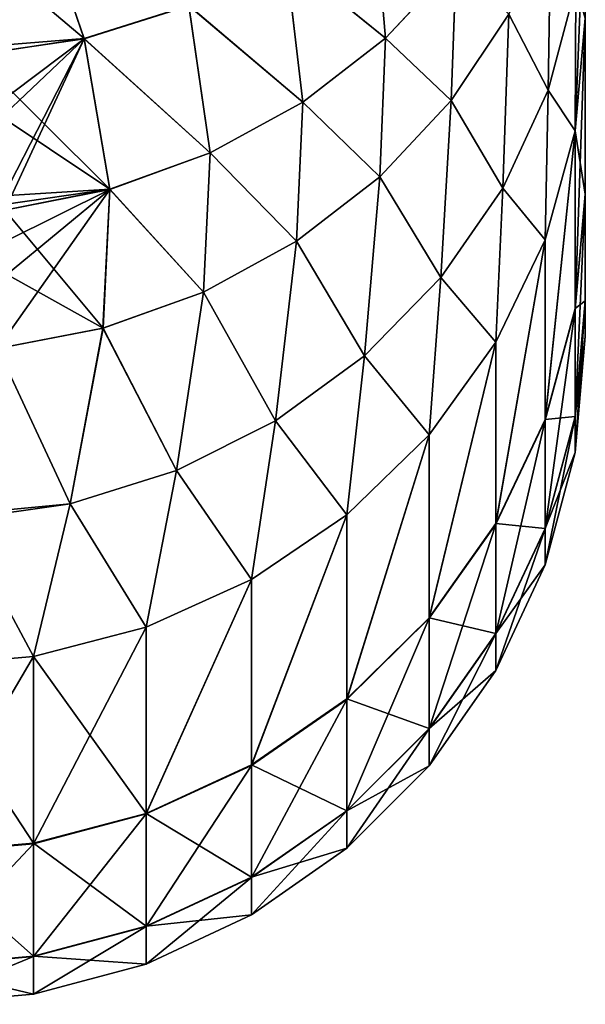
# Model space of a CAD drawing. Header units: metres. Extents: x -37.4 to 37.6, y -35 to 35.
# Tile 315 of 372: x 36.8 to 37.6, y -17.3 to -15.8. Entities that reach past the tile are written whole.
import ezdxf

# ---------------------------------------------------------------- set-up
doc = ezdxf.new("R2010")
doc.units = ezdxf.units.M
doc.layers.add('solid_506616_SW0001', color=7, linetype='CONTINUOUS')

msp = doc.modelspace()

# ---------------------------------------------------------------- linework, layer by layer
at = {"layer": 'solid_506616_SW0001'}
for points in [[(37.625, 16.299873, -136.302643), (37.625, -16.299873, -136.297363), (37.625, -16.24684, -137.614548)], [(37.625, 16.246412, -137.619797), (37.625, 16.299873, -136.302643), (37.625, -16.24684, -137.614548)], [(37.625, 16.299873, -136.302643), (37.625, 16.24684, -134.985443), (37.625, -16.299873, -136.297363)], [(37.625, 16.24684, -134.985443), (37.625, -16.246412, -134.980194), (37.625, -16.299873, -136.297363)], [(37.625, 16.24684, -134.985443), (37.625, 16.087645, -133.676788), (37.625, -16.246412, -134.980194)], [(37.625, 16.246412, -137.619797), (37.625, -16.24684, -137.614548), (37.625, -16.087645, -138.923203)], [(37.625, 16.086803, -138.928375), (37.625, 16.246412, -137.619797), (37.625, -16.087645, -138.923203)], [(37.625, 16.087645, -133.676788), (37.625, -16.086803, -133.671616), (37.625, -16.246412, -134.980194)], [(37.625, 16.087645, -133.676788), (37.625, 15.823136, -132.386139), (37.625, -16.086803, -133.671616)], [(37.625, 16.086803, -138.928375), (37.625, -16.087645, -138.923203), (37.625, -15.823136, -140.213867)], [(37.625, 15.823136, -132.386139), (37.625, -15.823136, -132.386139), (37.625, -16.086803, -133.671616)], [(37.609806, -15.991706, -140.255569), (37.625, -15.614588, -140.994995), (37.625, -15.823136, -140.213867)], [(37.611, -15.774965, -141.040588), (37.625, -15.614588, -140.994995), (37.609806, -15.991706, -140.255569)], [(36.874298, -15.853695, -129.430252), (36.797443, -15.629697, -128.91864), (36.625023, -15.643243, -128.912247)], [(36.797443, -15.629693, -143.681366), (36.710457, -15.877773, -143.184158), (36.693138, -15.823771, -143.302612)], [(36.874374, -15.853927, -143.169174), (36.710457, -15.877773, -143.184158), (36.797443, -15.629693, -143.681366)], [(37.031132, -15.804406, -143.146194), (36.874374, -15.853927, -143.169174), (36.797443, -15.629693, -143.681366)], [(37.031075, -15.804182, -129.453232), (36.797443, -15.629697, -128.91864), (36.874298, -15.853695, -129.430252)], [(36.874298, -15.853695, -129.430252), (36.625023, -15.643243, -128.912247), (36.707039, -15.866701, -129.391357)], [(37.307037, -15.638624, -129.53009), (37.176659, -15.731828, -129.486816), (37.325771, -15.852757, -130.065063)], [(37.32579, -15.85296, -142.534393), (37.176701, -15.732046, -143.112625), (37.307068, -15.638841, -143.069366)], [(37.307037, -15.638624, -129.53009), (37.325771, -15.852757, -130.065063), (37.431328, -15.739728, -130.110764)], [(37.431343, -15.739922, -142.488708), (37.32579, -15.85296, -142.534393), (37.307068, -15.638841, -143.069366)], [(37.510342, -15.817181, -141.912109), (37.573483, -15.676667, -141.865265), (37.569393, -15.930737, -141.085342)], [(37.569393, -15.930737, -131.514648), (37.573486, -15.676672, -130.734756), (37.510349, -15.817184, -130.687912)], [(37.573483, -15.676667, -141.865265), (37.611, -15.774965, -141.040588), (37.569393, -15.930737, -141.085342)], [(37.611, -15.774964, -131.559418), (37.573486, -15.676672, -130.734756), (37.569393, -15.930737, -131.514648)], [(37.176659, -15.731828, -129.486816), (37.031075, -15.804182, -129.453232), (37.201992, -15.948586, -130.026321)], [(37.202011, -15.948796, -142.57312), (37.031132, -15.804406, -143.146194), (37.176701, -15.732046, -143.112625)], [(37.176659, -15.731828, -129.486816), (37.201992, -15.948586, -130.026321), (37.325771, -15.852757, -130.065063)], [(37.32579, -15.85296, -142.534393), (37.202011, -15.948796, -142.57312), (37.176701, -15.732046, -143.112625)], [(37.424255, -15.946262, -130.644867), (37.431328, -15.739728, -130.110764), (37.325771, -15.852757, -130.065063)], [(37.431343, -15.739922, -142.488708), (37.424248, -15.946259, -141.955139), (37.32579, -15.85296, -142.534393)], [(37.431343, -15.739922, -142.488708), (37.510342, -15.817181, -141.912109), (37.424248, -15.946259, -141.955139)], [(37.424255, -15.946262, -130.644867), (37.510349, -15.817184, -130.687912), (37.431328, -15.739728, -130.110764)], [(37.609806, -15.991706, -132.344437), (37.611, -15.774964, -131.559418), (37.569393, -15.930737, -131.514648)], [(37.611, -15.774965, -141.040588), (37.609806, -15.991706, -140.255569), (37.569393, -15.930737, -141.085342)], [(37.609806, -15.991706, -132.344437), (37.625, -15.823136, -132.386139), (37.611, -15.774964, -131.559418)], [(37.031075, -15.804182, -129.453232), (36.874298, -15.853695, -129.430252), (37.063206, -16.024723, -129.995544)], [(37.063229, -16.02494, -142.603897), (36.874374, -15.853927, -143.169174), (37.031132, -15.804406, -143.146194)], [(37.031075, -15.804182, -129.453232), (37.063206, -16.024723, -129.995544), (37.201992, -15.948586, -130.026321)], [(37.202011, -15.948796, -142.57312), (37.063229, -16.02494, -142.603897), (37.031132, -15.804406, -143.146194)], [(37.424248, -15.946259, -141.955139), (37.510342, -15.817181, -141.912109), (37.501339, -16.07766, -141.127579)], [(37.501339, -16.07766, -131.472427), (37.510349, -15.817184, -130.687912), (37.424255, -15.946262, -130.644867)], [(37.510342, -15.817181, -141.912109), (37.569393, -15.930737, -141.085342), (37.501339, -16.07766, -141.127579)], [(37.569393, -15.930737, -131.514648), (37.510349, -15.817184, -130.687912), (37.501339, -16.07766, -131.472427)], [(37.609806, -16.258867, -138.951477), (37.625, -15.823136, -140.213867), (37.625, -16.087645, -138.923203)], [(37.609806, -15.991706, -140.255569), (37.625, -15.823136, -140.213867), (37.609806, -16.258867, -138.951477)], [(37.609806, -15.991706, -132.344437), (37.625, -16.086803, -133.671616), (37.625, -15.823136, -132.386139)], [(37.31744, -16.060558, -130.606766), (37.325771, -15.852757, -130.065063), (37.201992, -15.948586, -130.026321)], [(37.32579, -15.85296, -142.534393), (37.317432, -16.060555, -141.99324), (37.202011, -15.948796, -142.57312)], [(37.32579, -15.85296, -142.534393), (37.424248, -15.946259, -141.955139), (37.317432, -16.060555, -141.99324)], [(37.31744, -16.060558, -130.606766), (37.424255, -15.946262, -130.644867), (37.325771, -15.852757, -130.065063)], [(36.874298, -15.853695, -129.430252), (36.707039, -15.866701, -129.391357), (36.710648, -15.87854, -129.417526)], [(36.874374, -15.853927, -143.169174), (36.732342, -15.960892, -142.996902), (36.710457, -15.877773, -143.184158)], [(36.874298, -15.853695, -129.430252), (36.710648, -15.87854, -129.417526), (36.913025, -16.079189, -129.973526)], [(36.874374, -15.853927, -143.169174), (36.737217, -15.983789, -142.944092), (36.732342, -15.960892, -142.996902)], [(36.874374, -15.853927, -143.169174), (36.75338, -16.089687, -142.691071), (36.737217, -15.983789, -142.944092)], [(36.874374, -15.853927, -143.169174), (36.755398, -16.110441, -142.639465), (36.75338, -16.089687, -142.691071)], [(36.913048, -16.079412, -142.625916), (36.755398, -16.110441, -142.639465), (36.874374, -15.853927, -143.169174)], [(36.874298, -15.853695, -129.430252), (36.913025, -16.079189, -129.973526), (37.063206, -16.024723, -129.995544)], [(37.063229, -16.02494, -142.603897), (36.913048, -16.079412, -142.625916), (36.874374, -15.853927, -143.169174)], [(36.913025, -16.079189, -129.973526), (36.710648, -15.87854, -129.417526), (36.731766, -15.958298, -129.597122)], [(37.564693, -16.155153, -132.304001), (37.569393, -15.930737, -131.514648), (37.501339, -16.07766, -131.472427)], [(37.569393, -15.930737, -141.085342), (37.56469, -16.155153, -140.29599), (37.501339, -16.07766, -141.127579)], [(37.569393, -15.930737, -141.085342), (37.609806, -15.991706, -140.255569), (37.56469, -16.155153, -140.29599)], [(37.564693, -16.155153, -132.304001), (37.609806, -15.991706, -132.344437), (37.569393, -15.930737, -131.514648)], [(37.192677, -16.157112, -130.57457), (37.201992, -15.948586, -130.026321), (37.063206, -16.024723, -129.995544)], [(37.202011, -15.948796, -142.57312), (37.192665, -16.157106, -142.025421), (37.063229, -16.02494, -142.603897)], [(37.202011, -15.948796, -142.57312), (37.317432, -16.060555, -141.99324), (37.192665, -16.157106, -142.025421)], [(37.192677, -16.157112, -130.57457), (37.31744, -16.060558, -130.606766), (37.201992, -15.948586, -130.026321)], [(37.317432, -16.060555, -141.99324), (37.424248, -15.946259, -141.955139), (37.408752, -16.21162, -141.166077)], [(37.408752, -16.21162, -131.433929), (37.424255, -15.946262, -130.644867), (37.31744, -16.060558, -130.606766)], [(37.424248, -15.946259, -141.955139), (37.501339, -16.07766, -141.127579), (37.408752, -16.21162, -141.166077)], [(37.501339, -16.07766, -131.472427), (37.424255, -15.946262, -130.644867), (37.408752, -16.21162, -131.433929)], [(36.913025, -16.079189, -129.973526), (36.731766, -15.958298, -129.597122), (36.75333, -16.089094, -129.907486)], [(37.56469, -16.155153, -140.29599), (37.609806, -15.991706, -140.255569), (37.564693, -16.425043, -138.978577)], [(37.564693, -16.424177, -133.616104), (37.609806, -15.991706, -132.344437), (37.564693, -16.155153, -132.304001)], [(37.609806, -16.258009, -133.643265), (37.609806, -15.991706, -132.344437), (37.564693, -16.424177, -133.616104)], [(37.609806, -15.991706, -140.255569), (37.609806, -16.258867, -138.951477), (37.564693, -16.425043, -138.978577)], [(37.609806, -16.258009, -133.643265), (37.625, -16.086803, -133.671616), (37.609806, -15.991706, -132.344437)], [(37.053196, -16.233418, -130.549133), (37.063206, -16.024723, -129.995544), (36.913025, -16.079189, -129.973526)], [(37.063229, -16.02494, -142.603897), (37.053185, -16.233412, -142.050858), (36.913048, -16.079412, -142.625916)], [(37.063229, -16.02494, -142.603897), (37.192665, -16.157106, -142.025421), (37.053185, -16.233412, -142.050858)], [(37.053196, -16.233418, -130.549133), (37.192677, -16.157112, -130.57457), (37.063206, -16.024723, -129.995544)], [(37.192665, -16.157106, -142.025421), (37.317432, -16.060555, -141.99324), (37.294216, -16.328867, -141.199768)], [(37.294216, -16.328867, -131.400238), (37.31744, -16.060558, -130.606766), (37.192677, -16.157112, -130.57457)], [(37.317432, -16.060555, -141.99324), (37.408752, -16.21162, -141.166077), (37.294216, -16.328867, -141.199768)], [(37.408752, -16.21162, -131.433929), (37.31744, -16.060558, -130.606766), (37.294216, -16.328867, -131.400238)], [(36.913048, -16.079412, -142.625916), (36.744843, -16.31794, -142.079041), (36.758224, -16.207664, -142.387543)], [(36.913048, -16.079412, -142.625916), (36.902607, -16.287489, -142.068893), (36.744843, -16.31794, -142.079041)], [(36.913025, -16.079189, -129.973526), (36.75333, -16.089094, -129.907486), (36.754646, -16.10232, -129.940247)], [(36.913025, -16.079189, -129.973526), (36.754646, -16.10232, -129.940247), (36.755367, -16.110369, -129.960342)], [(36.902611, -16.287498, -130.531097), (36.913025, -16.079189, -129.973526), (36.755367, -16.110369, -129.960342)], [(36.913048, -16.079412, -142.625916), (36.758213, -16.156733, -142.521683), (36.755398, -16.110441, -142.639465)], [(36.913048, -16.079412, -142.625916), (36.758224, -16.207664, -142.387543), (36.758213, -16.156733, -142.521683)], [(36.913048, -16.079412, -142.625916), (37.053185, -16.233412, -142.050858), (36.902607, -16.287489, -142.068893)], [(36.902611, -16.287498, -130.531097), (37.053196, -16.233418, -130.549133), (36.913025, -16.079189, -129.973526)], [(37.491024, -16.308512, -132.266068), (37.501339, -16.07766, -131.472427), (37.408752, -16.21162, -131.433929)], [(37.501339, -16.07766, -141.127579), (37.491024, -16.308512, -140.333923), (37.408752, -16.21162, -141.166077)], [(37.491024, -16.308512, -132.266068), (37.564693, -16.155153, -132.304001), (37.501339, -16.07766, -131.472427)], [(37.501339, -16.07766, -141.127579), (37.56469, -16.155153, -140.29599), (37.491024, -16.308512, -140.333923)], [(37.609806, -16.258009, -133.643265), (37.625, -16.246412, -134.980194), (37.625, -16.086803, -133.671616)], [(37.609806, -16.419973, -137.628754), (37.625, -16.087645, -138.923203), (37.625, -16.24684, -137.614548)], [(37.609806, -16.419973, -137.628754), (37.609806, -16.258867, -138.951477), (37.625, -16.087645, -138.923203)], [(36.902611, -16.287498, -130.531097), (36.755367, -16.110369, -129.960342), (36.758152, -16.206545, -130.209412)], [(37.053185, -16.233412, -142.050858), (37.192665, -16.157106, -142.025421), (37.160946, -16.426117, -141.227707)], [(37.160946, -16.426117, -131.372284), (37.192677, -16.157112, -130.57457), (37.053196, -16.233418, -130.549133)], [(37.192665, -16.157106, -142.025421), (37.294216, -16.328867, -141.199768), (37.160946, -16.426117, -141.227707)], [(37.294216, -16.328867, -131.400238), (37.192677, -16.157112, -130.57457), (37.160946, -16.426117, -131.372284)], [(37.491024, -16.580088, -133.590637), (37.564693, -16.155153, -132.304001), (37.491024, -16.308512, -132.266068)], [(37.564693, -16.424177, -133.616104), (37.564693, -16.155153, -132.304001), (37.491024, -16.580088, -133.590637)], [(37.56469, -16.155153, -140.29599), (37.564693, -16.425043, -138.978577), (37.491024, -16.580963, -139.004013)], [(37.491024, -16.308512, -140.333923), (37.56469, -16.155153, -140.29599), (37.491024, -16.580963, -139.004013)], [(36.902611, -16.287498, -130.531097), (36.758152, -16.206545, -130.209412), (36.744831, -16.317955, -130.520966)], [(37.391041, -16.447123, -132.231781), (37.408752, -16.21162, -131.433929), (37.294216, -16.328867, -131.400238)], [(37.408752, -16.21162, -141.166077), (37.391041, -16.447123, -140.36821), (37.294216, -16.328867, -141.199768)], [(37.391041, -16.447123, -132.231781), (37.491024, -16.308512, -132.266068), (37.408752, -16.21162, -131.433929)], [(37.408752, -16.21162, -141.166077), (37.491024, -16.308512, -140.333923), (37.391041, -16.447123, -140.36821)], [(36.902607, -16.287489, -142.068893), (37.053185, -16.233412, -142.050858), (37.012665, -16.500648, -141.24913)], [(37.012665, -16.500647, -131.350876), (37.053196, -16.233418, -130.549133), (36.902611, -16.287498, -130.531097)], [(37.053185, -16.233412, -142.050858), (37.160946, -16.426117, -141.227707), (37.012665, -16.500648, -141.24913)], [(37.160946, -16.426117, -131.372284), (37.053196, -16.233418, -130.549133), (37.012665, -16.500647, -131.350876)], [(37.609806, -16.419542, -134.965942), (37.625, -16.299873, -136.297363), (37.625, -16.246412, -134.980194)], [(37.609806, -16.258009, -133.643265), (37.609806, -16.419542, -134.965942), (37.625, -16.246412, -134.980194)], [(37.609806, -16.473648, -136.297333), (37.625, -16.24684, -137.614548), (37.625, -16.299873, -136.297363)], [(37.609806, -16.473648, -136.297333), (37.609806, -16.419973, -137.628754), (37.625, -16.24684, -137.614548)], [(37.609806, -16.258009, -133.643265), (37.564693, -16.424177, -133.616104), (37.609806, -16.419542, -134.965942)], [(37.564693, -16.587795, -137.642334), (37.564693, -16.425043, -138.978577), (37.609806, -16.258867, -138.951477)], [(37.609806, -16.419973, -137.628754), (37.564693, -16.587795, -137.642334), (37.609806, -16.258867, -138.951477)], [(36.853531, -16.550371, -131.336578), (36.902611, -16.287498, -130.531097), (36.744831, -16.317955, -130.520966)], [(36.902607, -16.287489, -142.068893), (36.853531, -16.550371, -141.263412), (36.744843, -16.31794, -142.079041)], [(36.902607, -16.287489, -142.068893), (37.012665, -16.500648, -141.24913), (36.853531, -16.550371, -141.263412)], [(37.012665, -16.500647, -131.350876), (36.902611, -16.287498, -130.531097), (36.853531, -16.550371, -131.336578)], [(37.391045, -16.721006, -133.567612), (37.491024, -16.308512, -132.266068), (37.391041, -16.447123, -132.231781)], [(37.391041, -16.447123, -140.36821), (37.491024, -16.308512, -140.333923), (37.391045, -16.721889, -139.026993)], [(37.491024, -16.580088, -133.590637), (37.491024, -16.308512, -132.266068), (37.391045, -16.721006, -133.567612)], [(37.491024, -16.308512, -140.333923), (37.491024, -16.580963, -139.004013), (37.391045, -16.721889, -139.026993)], [(37.609806, -16.419542, -134.965942), (37.609806, -16.473648, -136.297333), (37.625, -16.299873, -136.297363)], [(36.853531, -16.550371, -131.336578), (36.744831, -16.317955, -130.520966), (36.690063, -16.566135, -131.30336)], [(36.853531, -16.550371, -141.263412), (36.690067, -16.566133, -141.296646), (36.744843, -16.31794, -142.079041)], [(37.267784, -16.566772, -132.202194), (37.294216, -16.328867, -131.400238), (37.160946, -16.426117, -131.372284)], [(37.294216, -16.328867, -141.199768), (37.267784, -16.566772, -140.397812), (37.160946, -16.426117, -141.227707)], [(37.267784, -16.566772, -132.202194), (37.391041, -16.447123, -132.231781), (37.294216, -16.328867, -131.400238)], [(37.294216, -16.328867, -141.199768), (37.391041, -16.447123, -140.36821), (37.267784, -16.566772, -140.397812)], [(37.124996, -16.663828, -132.178192), (37.160946, -16.426117, -131.372284), (37.012665, -16.500647, -131.350876)], [(37.160946, -16.426117, -141.227707), (37.124996, -16.663828, -140.421814), (37.012665, -16.500648, -141.24913)], [(37.124996, -16.663828, -132.178192), (37.267784, -16.566772, -132.202194), (37.160946, -16.426117, -131.372284)], [(37.160946, -16.426117, -141.227707), (37.267784, -16.566772, -140.397812), (37.124996, -16.663828, -140.421814)], [(37.564693, -16.424177, -133.616104), (37.491024, -16.580088, -133.590637), (37.564693, -16.58736, -134.952301)], [(37.491024, -16.74526, -137.655075), (37.491024, -16.580963, -139.004013), (37.564693, -16.425043, -138.978577)], [(37.564693, -16.587795, -137.642334), (37.491024, -16.74526, -137.655075), (37.564693, -16.425043, -138.978577)], [(37.609806, -16.419542, -134.965942), (37.564693, -16.58736, -134.952301), (37.609806, -16.473648, -136.297333)], [(37.564693, -16.424177, -133.616104), (37.564693, -16.58736, -134.952301), (37.609806, -16.419542, -134.965942)], [(37.564693, -16.642019, -136.297302), (37.564693, -16.587795, -137.642334), (37.609806, -16.419973, -137.628754)], [(37.609806, -16.473648, -136.297333), (37.564693, -16.642019, -136.297302), (37.609806, -16.419973, -137.628754)], [(37.267788, -16.842649, -133.547729), (37.391041, -16.447123, -132.231781), (37.267784, -16.566772, -132.202194)], [(37.267784, -16.566772, -140.397812), (37.391041, -16.447123, -140.36821), (37.267788, -16.84354, -139.046829)], [(37.391045, -16.721006, -133.567612), (37.391041, -16.447123, -132.231781), (37.267788, -16.842649, -133.547729)], [(37.391041, -16.447123, -140.36821), (37.391045, -16.721889, -139.026993), (37.267788, -16.84354, -139.046829)], [(37.564693, -16.58736, -134.952301), (37.564693, -16.642019, -136.297302), (37.609806, -16.473648, -136.297333)], [(36.967018, -16.735338, -132.160492), (37.012665, -16.500647, -131.350876), (36.853531, -16.550371, -131.336578)], [(37.012665, -16.500648, -141.24913), (36.967018, -16.735338, -140.439499), (36.853531, -16.550371, -141.263412)], [(36.967018, -16.735338, -132.160492), (37.124996, -16.663828, -132.178192), (37.012665, -16.500647, -131.350876)], [(37.012665, -16.500648, -141.24913), (37.124996, -16.663828, -140.421814), (36.967018, -16.735338, -140.439499)], [(36.853531, -16.550371, -131.336578), (36.690063, -16.566135, -131.30336), (36.68816, -16.57365, -131.328995)], [(36.798645, -16.779133, -132.149658), (36.853531, -16.550371, -131.336578), (36.68816, -16.57365, -131.328995)], [(36.853531, -16.550371, -141.263412), (36.68816, -16.57365, -141.270996), (36.690067, -16.566133, -141.296646)], [(36.853531, -16.550371, -141.263412), (36.798645, -16.779133, -140.450333), (36.68816, -16.57365, -141.270996)], [(36.798645, -16.779133, -132.149658), (36.967018, -16.735338, -132.160492), (36.853531, -16.550371, -131.336578)], [(36.853531, -16.550371, -141.263412), (36.967018, -16.735338, -140.439499), (36.798645, -16.779133, -140.450333)], [(36.798645, -16.779133, -132.149658), (36.68816, -16.57365, -131.328995), (36.625, -16.79388, -132.146011)], [(36.798645, -16.779133, -140.450333), (36.625, -16.79388, -140.453979), (36.68816, -16.57365, -141.270996)], [(37.125, -16.941322, -133.531601), (37.267784, -16.566772, -132.202194), (37.124996, -16.663828, -132.178192)], [(37.124996, -16.663828, -140.421814), (37.267784, -16.566772, -140.397812), (37.125, -16.942217, -139.062912)], [(37.267788, -16.842649, -133.547729), (37.267784, -16.566772, -132.202194), (37.125, -16.941322, -133.531601)], [(37.267784, -16.566772, -140.397812), (37.267788, -16.84354, -139.046829), (37.125, -16.942217, -139.062912)], [(37.491024, -16.580088, -133.590637), (37.391045, -16.721006, -133.567612), (37.491024, -16.744822, -134.939514)], [(37.391045, -16.887583, -137.666595), (37.391045, -16.721889, -139.026993), (37.491024, -16.580963, -139.004013)], [(37.491024, -16.74526, -137.655075), (37.391045, -16.887583, -137.666595), (37.491024, -16.580963, -139.004013)], [(37.491024, -16.580088, -133.590637), (37.491024, -16.744822, -134.939514), (37.564693, -16.58736, -134.952301)], [(37.564693, -16.58736, -134.952301), (37.491024, -16.744822, -134.939514), (37.564693, -16.642019, -136.297302)], [(37.491024, -16.799999, -136.297287), (37.491024, -16.74526, -137.655075), (37.564693, -16.587795, -137.642334)], [(37.564693, -16.642019, -136.297302), (37.491024, -16.799999, -136.297287), (37.564693, -16.587795, -137.642334)], [(37.491024, -16.744822, -134.939514), (37.491024, -16.799999, -136.297287), (37.564693, -16.642019, -136.297302)], [(36.967022, -17.014025, -133.51973), (37.124996, -16.663828, -132.178192), (36.967018, -16.735338, -132.160492)], [(36.967018, -16.735338, -140.439499), (37.124996, -16.663828, -140.421814), (36.967022, -17.014923, -139.074768)], [(37.125, -16.941322, -133.531601), (37.124996, -16.663828, -132.178192), (36.967022, -17.014025, -133.51973)], [(37.124996, -16.663828, -140.421814), (37.125, -16.942217, -139.062912), (36.967022, -17.014923, -139.074768)], [(37.391045, -16.721006, -133.567612), (37.267788, -16.842649, -133.547729), (37.391045, -16.88714, -134.927948)], [(37.267788, -17.010439, -137.676529), (37.267788, -16.84354, -139.046829), (37.391045, -16.721889, -139.026993)], [(37.391045, -16.887583, -137.666595), (37.267788, -17.010439, -137.676529), (37.391045, -16.721889, -139.026993)], [(37.391045, -16.721006, -133.567612), (37.391045, -16.88714, -134.927948), (37.491024, -16.744822, -134.939514)], [(36.967022, -17.014025, -133.51973), (36.967018, -16.735338, -132.160492), (36.798645, -16.779133, -132.149658)], [(36.798645, -16.779133, -140.450333), (36.967018, -16.735338, -140.439499), (36.798649, -17.05945, -139.082031)], [(36.967018, -16.735338, -140.439499), (36.967022, -17.014923, -139.074768), (36.798649, -17.05945, -139.082031)], [(37.491024, -16.744822, -134.939514), (37.391045, -16.88714, -134.927948), (37.491024, -16.799999, -136.297287)], [(37.391045, -16.942787, -136.297256), (37.391045, -16.887583, -137.666595), (37.491024, -16.74526, -137.655075)], [(37.491024, -16.799999, -136.297287), (37.391045, -16.942787, -136.297256), (37.491024, -16.74526, -137.655075)], [(36.798649, -17.05855, -133.512451), (36.798645, -16.779133, -132.149658), (36.625, -16.79388, -132.146011)], [(36.798645, -16.779133, -140.450333), (36.625, -17.074444, -139.084488), (36.625, -16.79388, -140.453979)], [(36.798645, -16.779133, -140.450333), (36.798649, -17.05945, -139.082031), (36.625, -17.074444, -139.084488)], [(36.967022, -17.014025, -133.51973), (36.798645, -16.779133, -132.149658), (36.798649, -17.05855, -133.512451)], [(36.798649, -17.05855, -133.512451), (36.625, -16.79388, -132.146011), (36.625, -17.073544, -133.509995)], [(37.391045, -16.88714, -134.927948), (37.391045, -16.942787, -136.297256), (37.491024, -16.799999, -136.297287)], [(37.267788, -16.842649, -133.547729), (37.125, -16.941322, -133.531601), (37.267788, -17.009993, -134.917969)], [(37.125, -17.110094, -137.684601), (37.125, -16.942217, -139.062912), (37.267788, -16.84354, -139.046829)], [(37.267788, -17.010439, -137.676529), (37.125, -17.110094, -137.684601), (37.267788, -16.84354, -139.046829)], [(37.267788, -16.842649, -133.547729), (37.267788, -17.009993, -134.917969), (37.391045, -16.88714, -134.927948)], [(37.391045, -16.88714, -134.927948), (37.267788, -17.009993, -134.917969), (37.391045, -16.942787, -136.297256)], [(37.267788, -17.066044, -136.297241), (37.267788, -17.010439, -137.676529), (37.391045, -16.887583, -137.666595)], [(37.391045, -16.942787, -136.297256), (37.267788, -17.066044, -136.297241), (37.391045, -16.887583, -137.666595)], [(37.125, -16.941322, -133.531601), (36.967022, -17.014025, -133.51973), (37.125, -17.109646, -134.909866)], [(36.967022, -17.183521, -137.690536), (36.967022, -17.014923, -139.074768), (37.125, -16.942217, -139.062912)], [(37.125, -17.110094, -137.684601), (36.967022, -17.183521, -137.690536), (37.125, -16.942217, -139.062912)], [(37.125, -16.941322, -133.531601), (37.125, -17.109646, -134.909866), (37.267788, -17.009993, -134.917969)], [(37.267788, -17.009993, -134.917969), (37.267788, -17.066044, -136.297241), (37.391045, -16.942787, -136.297256)], [(36.967022, -17.014025, -133.51973), (36.798649, -17.05855, -133.512451), (36.967022, -17.183071, -134.9039)], [(36.798649, -17.228489, -137.694183), (36.798649, -17.05945, -139.082031), (36.967022, -17.014923, -139.074768)], [(36.967022, -17.183521, -137.690536), (36.798649, -17.228489, -137.694183), (36.967022, -17.014923, -139.074768)], [(36.967022, -17.014025, -133.51973), (36.967022, -17.183071, -134.9039), (37.125, -17.109646, -134.909866)], [(37.267788, -17.009993, -134.917969), (37.125, -17.109646, -134.909866), (37.267788, -17.066044, -136.297241)], [(37.125, -17.166025, -136.297226), (37.125, -17.110094, -137.684601), (37.267788, -17.010439, -137.676529)], [(37.267788, -17.066044, -136.297241), (37.125, -17.166025, -136.297226), (37.267788, -17.010439, -137.676529)], [(36.798649, -17.05855, -133.512451), (36.625, -17.073544, -133.509995), (36.798649, -17.228037, -134.900253)], [(36.625, -17.243631, -137.695404), (36.625, -17.074444, -139.084488), (36.798649, -17.05945, -139.082031)], [(36.798649, -17.228489, -137.694183), (36.625, -17.243631, -137.695404), (36.798649, -17.05945, -139.082031)], [(36.798649, -17.05855, -133.512451), (36.798649, -17.228037, -134.900253), (36.967022, -17.183071, -134.9039)], [(36.625, -17.073544, -133.509995), (36.625, -17.243179, -134.899017), (36.798649, -17.228037, -134.900253)], [(37.125, -17.109646, -134.909866), (37.125, -17.166025, -136.297226), (37.267788, -17.066044, -136.297241)], [(37.125, -17.109646, -134.909866), (36.967022, -17.183071, -134.9039), (37.125, -17.166025, -136.297226)], [(36.967022, -17.239693, -136.297211), (36.967022, -17.183521, -137.690536), (37.125, -17.110094, -137.684601)], [(37.125, -17.166025, -136.297226), (36.967022, -17.239693, -136.297211), (37.125, -17.110094, -137.684601)], [(36.967022, -17.183071, -134.9039), (36.967022, -17.239693, -136.297211), (37.125, -17.166025, -136.297226)], [(36.967022, -17.183071, -134.9039), (36.798649, -17.228037, -134.900253), (36.967022, -17.239693, -136.297211)], [(36.798649, -17.284807, -136.297211), (36.798649, -17.228489, -137.694183), (36.967022, -17.183521, -137.690536)], [(36.967022, -17.239693, -136.297211), (36.798649, -17.284807, -136.297211), (36.967022, -17.183521, -137.690536)], [(36.798649, -17.228037, -134.900253), (36.625, -17.243179, -134.899017), (36.798649, -17.284807, -136.297211)], [(36.625, -17.299999, -136.297195), (36.625, -17.243631, -137.695404), (36.798649, -17.228489, -137.694183)], [(36.798649, -17.284807, -136.297211), (36.625, -17.299999, -136.297195), (36.798649, -17.228489, -137.694183)], [(36.798649, -17.228037, -134.900253), (36.798649, -17.284807, -136.297211), (36.967022, -17.239693, -136.297211)], [(36.625, -17.243179, -134.899017), (36.625, -17.299999, -136.297195), (36.798649, -17.284807, -136.297211)]]:
    msp.add_3dface(points, dxfattribs=at)

doc.saveas('drawing.dxf')
